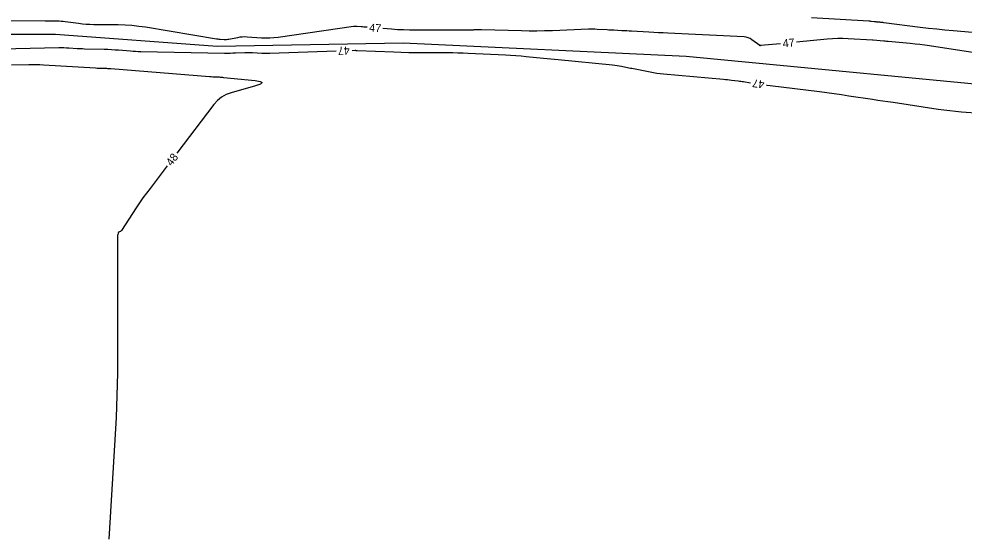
# Model space of a CAD drawing. Extents: x 2384780 to 2405861, y 547869 to 573706.
# Drawn here: x 2397334.5 to 2397570.6, y 552405.8 to 552534.1 of the extents above; entities that cross this region are included whole.
import ezdxf

# ---------------------------------------------------------------- set-up
doc = ezdxf.new("R2010")
doc.units = 0
doc.layers.add('Old_Level_5', color=7, linetype='Continuous')
doc.layers.add('Old_Level_60', color=7, linetype='Continuous')

msp = doc.modelspace()

# ---------------------------------------------------------------- linework, layer by layer
at = {"layer": 'Old_Level_5'}
msp.add_lwpolyline([(2397772.00575, 552487.64225), (2397701.037, 552497.67175), (2397651.62825, 552506.346), (2397591.4945, 552516.1045), (2397501.18375, 552524.77875), (2397430.486, 552528.0315), (2397384.03, 552527.21825), (2397343.66975, 552530.20025), (2397272.15925, 552530.20025), (2397207.58175, 552529.387), (2397135.5295, 552529.387), (2397097.49725, 552528.84475), (2397031.187, 552524.77875), (2397005.18325, 552522.61025)], dxfattribs=at)
at = {"layer": 'Old_Level_60'}
for points in [[(2397579.419, 552530.128), (2397567.85675, 552531.131), (2397565.79425, 552531.3205), (2397563.73375, 552531.5305), (2397561.67575, 552531.7615), (2397559.62, 552532.01325), (2397550.5085, 552533.17575), (2397550.26975, 552533.205), (2397550.0305, 552533.23225), (2397549.79125, 552533.25725), (2397549.55175, 552533.27975), (2397548.769, 552533.35025), (2397548.60125, 552533.366), (2397548.43375, 552533.383), (2397548.26625, 552533.401), (2397548.099, 552533.42), (2397547.395, 552533.50325), (2397547.24425, 552533.52), (2397547.093, 552533.53425), (2397546.94175, 552533.54625), (2397546.79025, 552533.556), (2397532.452, 552534.36675)], [(2397421.44875, 552532.03625), (2397421.3255, 552532.04625), (2397420.99775, 552532.07225), (2397420.67, 552532.09825), (2397420.34225, 552532.12425), (2397420.01475, 552532.1505), (2397418.944, 552532.2355), (2397418.715, 552532.2475), (2397418.48625, 552532.24675), (2397418.25775, 552532.23325), (2397418.02975, 552532.207), (2397399.22225, 552529.51675), (2397398.19675, 552529.397), (2397397.1695, 552529.331), (2397396.14, 552529.3185), (2397395.1085, 552529.3595), (2397391.4885, 552529.59775), (2397390.8905, 552529.6175), (2397390.29525, 552529.5985), (2397389.7025, 552529.5405), (2397389.11225, 552529.4435), (2397386.973, 552529.02), (2397386.66775, 552528.97), (2397386.361, 552528.94), (2397386.05325, 552528.9305), (2397385.744, 552528.94125), (2397384.73175, 552529.00925), (2397384.515, 552529.02625), (2397384.299, 552529.04875), (2397384.08375, 552529.07625), (2397383.86875, 552529.109), (2397366.1335, 552532.03025), (2397364.43625, 552532.27675), (2397362.7335, 552532.45775), (2397361.02475, 552532.57325), (2397359.3105, 552532.6235), (2397353.18475, 552532.68625), (2397352.24225, 552532.71025), (2397351.30175, 552532.763), (2397350.36325, 552532.84475), (2397349.42675, 552532.955), (2397346.04425, 552533.40575), (2397345.5525, 552533.46375), (2397345.0595, 552533.50675), (2397344.56575, 552533.53475), (2397344.07075, 552533.548), (2397342.452, 552533.56625), (2397342.105, 552533.57025), (2397341.75825, 552533.57375), (2397341.41125, 552533.577), (2397341.0645, 552533.58025), (2397328.43375, 552533.69125)], [(2397524.70325, 552527.9325), (2397519.74775, 552527.45075), (2397519.73125, 552527.449), (2397519.71475, 552527.4475), (2397519.69825, 552527.44575), (2397519.68175, 552527.44425), (2397519.6275, 552527.439), (2397519.61625, 552527.43875), (2397519.6055, 552527.44075), (2397519.59525, 552527.4445), (2397519.5855, 552527.4505), (2397517.56525, 552528.93075), (2397517.11925, 552529.21175), (2397516.64775, 552529.42), (2397516.15025, 552529.5555), (2397515.62725, 552529.61875), (2397496.60975, 552530.56775), (2397495.42, 552530.62825), (2397494.2305, 552530.69025), (2397493.04075, 552530.75425), (2397491.8515, 552530.82025), (2397487.51525, 552531.0635), (2397486.908, 552531.09725), (2397486.30075, 552531.13), (2397485.69325, 552531.162), (2397485.086, 552531.193), (2397483.10175, 552531.293), (2397482.6765, 552531.31475), (2397482.25125, 552531.337), (2397481.82625, 552531.36), (2397481.40125, 552531.38375), (2397478.89625, 552531.52525), (2397478.35925, 552531.54925), (2397477.8225, 552531.56025), (2397477.28525, 552531.55825), (2397476.74825, 552531.5435), (2397467.7415, 552531.18675), (2397465.81125, 552531.126), (2397463.881, 552531.09625), (2397461.95025, 552531.098), (2397460.0195, 552531.13075), (2397450.0175, 552531.3815), (2397449.76, 552531.38625), (2397449.5025, 552531.38825), (2397449.245, 552531.38675), (2397448.9875, 552531.3825), (2397448.1465, 552531.363), (2397447.96625, 552531.35925), (2397447.786, 552531.3565), (2397447.60575, 552531.35475), (2397447.4255, 552531.35375), (2397433.515, 552531.32), (2397432.02975, 552531.3315), (2397430.546, 552531.3735), (2397429.06325, 552531.44575), (2397427.5815, 552531.5485), (2397425.43625, 552531.719)], [(2397575.40275, 552525.33025), (2397561.9455, 552527.39325), (2397560.73675, 552527.56825), (2397559.52575, 552527.7235), (2397558.312, 552527.859), (2397557.09625, 552527.9745), (2397551.63425, 552528.44825), (2397551.52525, 552528.45825), (2397551.4165, 552528.46925), (2397551.30775, 552528.4815), (2397551.19925, 552528.49475), (2397550.8445, 552528.54), (2397550.7685, 552528.5495), (2397550.6925, 552528.558), (2397550.61625, 552528.566), (2397550.54, 552528.57325), (2397547.849, 552528.81575), (2397547.835, 552528.817), (2397547.82125, 552528.81825), (2397547.80725, 552528.81975), (2397547.79325, 552528.8215), (2397547.74775, 552528.82675), (2397547.738, 552528.828), (2397547.72825, 552528.82875), (2397547.7185, 552528.8295), (2397547.7085, 552528.83025), (2397541.61175, 552529.175), (2397540.30575, 552529.22375), (2397539.00075, 552529.2225), (2397537.697, 552529.171), (2397536.394, 552529.06925), (2397528.6845, 552528.31975)], [(2397322.95325, 552526.52725), (2397344.46525, 552526.947), (2397345.1015, 552526.953), (2397345.73725, 552526.94625), (2397346.373, 552526.92675), (2397347.0085, 552526.89475), (2397349.084, 552526.769), (2397349.52875, 552526.744), (2397349.97375, 552526.72275), (2397350.419, 552526.7055), (2397350.86425, 552526.69175), (2397355.7735, 552526.56325), (2397356.68475, 552526.533), (2397357.59525, 552526.49025), (2397358.50525, 552526.435), (2397359.41425, 552526.367), (2397362.383, 552526.125), (2397363.0195, 552526.078), (2397363.6565, 552526.041), (2397364.294, 552526.01425), (2397364.93175, 552525.9975), (2397385.8445, 552525.60925), (2397386.5405, 552525.602), (2397387.2365, 552525.60625), (2397387.93225, 552525.62175), (2397388.62775, 552525.649), (2397390.89975, 552525.75625), (2397391.38675, 552525.77275), (2397391.8735, 552525.77625), (2397392.36, 552525.767), (2397392.84675, 552525.74475), (2397395.18775, 552525.60625), (2397395.6895, 552525.58225), (2397396.19125, 552525.57), (2397396.69325, 552525.56925), (2397397.1955, 552525.58), (2397413.715, 552526.1235)], [(2397417.71275, 552526.255), (2397418.454, 552526.2795), (2397418.5055, 552526.28075), (2397418.55725, 552526.281), (2397418.609, 552526.28025), (2397418.6605, 552526.27875), (2397418.82925, 552526.27175), (2397418.8655, 552526.27025), (2397418.9015, 552526.26875), (2397418.93775, 552526.26725), (2397418.97375, 552526.26575), (2397428.1675, 552525.88725), (2397430.01, 552525.8205), (2397431.85275, 552525.77125), (2397433.69625, 552525.74), (2397435.53975, 552525.7265), (2397441.563, 552525.7115), (2397442.8535, 552525.701), (2397444.14375, 552525.67575), (2397445.4335, 552525.63575), (2397446.723, 552525.58125), (2397455.99375, 552525.1355), (2397457.304, 552525.06475), (2397458.61325, 552524.97925), (2397459.9215, 552524.87875), (2397461.2285, 552524.763), (2397465.4965, 552524.3605), (2397466.411, 552524.2735), (2397467.32525, 552524.185), (2397468.23925, 552524.09475), (2397469.1535, 552524.003), (2397482.763, 552522.62475), (2397483.328, 552522.561), (2397483.891, 552522.48425), (2397484.452, 552522.39475), (2397485.01125, 552522.29225), (2397486.83475, 552521.9365), (2397487.2255, 552521.86025), (2397487.61625, 552521.784), (2397488.007, 552521.70775), (2397488.39775, 552521.6315), (2397492.206, 552520.8885), (2397493.0235, 552520.73975), (2397493.844, 552520.612), (2397494.6675, 552520.5055), (2397495.494, 552520.42), (2397510.4735, 552519.06175), (2397510.975, 552519.01425), (2397511.476, 552518.9625), (2397511.9765, 552518.9065), (2397512.4765, 552518.846), (2397514.10925, 552518.64225), (2397514.459, 552518.5975), (2397514.8085, 552518.5505), (2397515.1575, 552518.50125), (2397515.5065, 552518.4495), (2397517.25525, 552518.18525)], [(2397332.66775, 552522.662), (2397336.97525, 552522.746), (2397337.898, 552522.75475), (2397338.8205, 552522.74525), (2397339.74275, 552522.717), (2397340.6645, 552522.6705), (2397353.65375, 552521.88375), (2397354.02925, 552521.8625), (2397354.405, 552521.84475), (2397354.78075, 552521.83), (2397355.15675, 552521.8185), (2397356.38525, 552521.78625), (2397356.64825, 552521.7775), (2397356.91125, 552521.76525), (2397357.174, 552521.74925), (2397357.4365, 552521.72975), (2397382.08625, 552519.71875), (2397382.193, 552519.71075), (2397382.3, 552519.7045), (2397382.407, 552519.7), (2397382.51425, 552519.69725), (2397382.97225, 552519.68875), (2397382.99325, 552519.6885), (2397383.0145, 552519.68875), (2397383.0355, 552519.68925), (2397383.0565, 552519.69), (2397383.1255, 552519.69325), (2397383.14025, 552519.69375), (2397383.155, 552519.69375), (2397383.16975, 552519.6935), (2397383.1845, 552519.69275), (2397384.4915, 552519.6155), (2397384.7715, 552519.5975), (2397385.051, 552519.57625), (2397385.3305, 552519.552), (2397385.60975, 552519.52475), (2397393.5195, 552518.707), (2397394.7975, 552518.4955), (2397395.24225, 552518.2115), (2397394.8535, 552517.85475), (2397393.631, 552517.42575), (2397387.4925, 552515.68275), (2397386.23825, 552515.22), (2397385.10575, 552514.57825), (2397384.09525, 552513.758), (2397383.20675, 552512.75875), (2397373.957, 552500.59375)], [(2397521.21325, 552517.607), (2397521.396, 552517.58225), (2397522.16625, 552517.48375), (2397534.46225, 552515.949), (2397536.29025, 552515.715), (2397538.11675, 552515.46925), (2397539.9415, 552515.21225), (2397541.76475, 552514.94325), (2397547.71825, 552514.0465), (2397548.994, 552513.8545), (2397550.26975, 552513.66275), (2397551.5455, 552513.4715), (2397552.8215, 552513.28025), (2397564.06475, 552511.59875), (2397565.51975, 552511.39375), (2397566.9775, 552511.21425), (2397568.43825, 552511.05975), (2397569.902, 552510.93025), (2397574.68775, 552510.54875)], [(2397371.536, 552497.4095), (2397367.24875, 552491.771), (2397366.356, 552490.57475), (2397365.48525, 552489.3635), (2397364.63625, 552488.1365), (2397363.80925, 552486.89425), (2397360.12075, 552481.246), (2397360.05525, 552481.15975), (2397359.9795, 552481.086), (2397359.89325, 552481.02475), (2397359.7965, 552480.976), (2397359.464, 552480.83675), (2397359.39925, 552480.80125), (2397359.34775, 552480.7545), (2397359.3095, 552480.6965), (2397359.2845, 552480.62725), (2397359.17625, 552480.18925), (2397359.15575, 552480.095), (2397359.14075, 552480), (2397359.131, 552479.9045), (2397359.127, 552479.80825), (2397359.1195, 552479.32275), (2397359.118, 552479.21875), (2397359.117, 552479.1145), (2397359.1165, 552479.0105), (2397359.1165, 552478.9065), (2397359.148, 552451.0905), (2397359.11125, 552445.54575), (2397358.988, 552440.00375), (2397358.7785, 552434.46425), (2397358.4825, 552428.9275), (2397356.958, 552404.03475)]]:
    msp.add_lwpolyline(points, dxfattribs=at)

# ---------------------------------------------------------------- texts
for s, rotation, p in [('47', 355.4513389, (2397421.93475, 552530.9945)), ('47', 181.8847583, (2397417.11325, 552527.236)), ('47', 5.5540222, (2397525.36425, 552526.992)), ('47', 171.6863861, (2397520.7955, 552518.66925)), ('48', 52.7528361, (2397372.6325, 552497.19925))]:
    msp.add_text(s, height=2, rotation=rotation, dxfattribs=at).set_placement(p)

doc.saveas('drawing.dxf')
